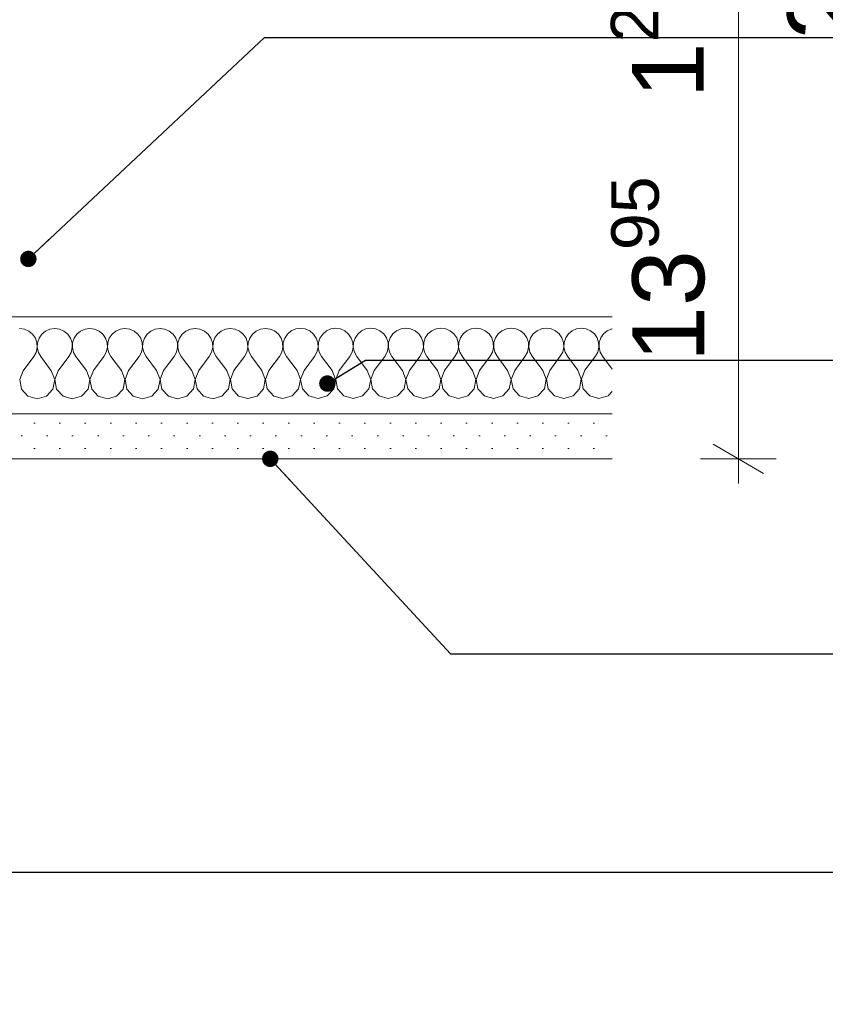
# Model space of a CAD drawing. Header units: metres. Extents: x -4 to 99, y -11 to 17.
# Tile 708 of 747: x 80.828 to 81.052, y -10.404 to -10.131. Entities that reach past the tile are written whole.
import ezdxf

# ---------------------------------------------------------------- set-up
doc = ezdxf.new("R2010")
doc.units = ezdxf.units.M
doc.header["$MEASUREMENT"] = 0
for name, color, linetype in [('152 - Bemaßung_ Beschriftung.Ausbau', 7, 'Continuous'), ('653 - Abdeckung.TB Verkofferung', 7, 'Continuous'), ('Neubau_651 - Abdeckung.Decke abgehängt_ bekleidet', 7, 'Continuous')]:
    doc.layers.add(name, color=color, linetype=linetype)
doc.styles.add('ERSTELLTER_STIL_2', font='txt')
doc.dimstyles.new('ERSTELLTER_STIL__15', dxfattribs={"dimtxt": 0.02, "dimasz": 0.01064, "dimexe": 0.18, "dimexo": 0.0625, "dimgap": 0, "dimtad": 1, "dimzin": 0, "dimdsep": 46, "dimtxsty": 'ERSTELLTER_STIL_2', "dimblk": 'ARROWHEAD_2', "dimblk1": 'ARROWHEAD_2', "dimblk2": 'ARROWHEAD_2', "dimcen": 0.09, "dimse1": 1, "dimse2": 1, "dimclrd": 7, "dimclre": 7, "dimclrt": 7, "dimazin": 0, "dimtfac": 1, "dimtdec": 4, "dimtmove": 0, "dimatfit": 3, "dimfxl": 1, "dimtolj": 1, "dimtzin": 0, "dimarcsym": 0})
doc.dimstyles.new('ERSTELLTER_STIL__5', dxfattribs={"dimtxt": 0.18, "dimasz": 0.00912, "dimexe": 0.18, "dimexo": 0.0625, "dimgap": 0, "dimtad": 0, "dimtih": 1, "dimtoh": 1, "dimdec": 4, "dimzin": 0, "dimdsep": 46, "dimcen": 0.09, "dimadec": 0, "dimazin": 0, "dimtfac": 1, "dimtdec": 4, "dimtmove": 0, "dimatfit": 3, "dimldrblk": 'ARROWHEAD_11', "dimfxl": 1, "dimtolj": 1, "dimtzin": 0, "dimarcsym": 0})

# ---------------------------------------------------------------- blocks, each defined once
blk = doc.blocks.new('*X639', base_point=(71.99356, -19.65429))
at = {"layer": '653 - Abdeckung.TB Verkofferung', "color": 1, "linetype": 'Continuous', "lineweight": 5}
for p, q in [((80.82961, -10.21661), (80.82828, -10.21642)), ((80.83085, -10.21715), (80.82961, -10.21661)), ((80.83188, -10.21801), (80.83085, -10.21715)), ((80.83548, -10.21715), (80.83444, -10.21801)), ((80.83671, -10.2166), (80.83548, -10.21715)), ((80.83804, -10.21641), (80.83671, -10.2166)), ((80.83938, -10.2166), (80.83804, -10.21641)), ((80.84061, -10.21714), (80.83938, -10.2166)), ((80.84165, -10.218), (80.84061, -10.21714)), ((80.84524, -10.21714), (80.84421, -10.218)), ((80.84648, -10.21659), (80.84524, -10.21714)), ((80.84781, -10.21641), (80.84648, -10.21659)), ((80.84914, -10.21659), (80.84781, -10.21641)), ((80.85038, -10.21713), (80.84914, -10.21659)), ((80.85141, -10.21799), (80.85038, -10.21713)), ((80.85501, -10.21713), (80.85397, -10.21799)), ((80.85624, -10.21659), (80.85501, -10.21713)), ((80.85757, -10.2164), (80.85624, -10.21659)), ((80.85891, -10.21659), (80.85757, -10.2164)), ((80.86014, -10.21713), (80.85891, -10.21659)), ((80.86118, -10.21799), (80.86014, -10.21713)), ((80.86477, -10.21713), (80.86374, -10.21799)), ((80.86601, -10.21658), (80.86477, -10.21713)), ((80.86734, -10.21639), (80.86601, -10.21658)), ((80.86867, -10.21658), (80.86734, -10.21639)), ((80.86991, -10.21712), (80.86867, -10.21658)), ((80.87094, -10.21798), (80.86991, -10.21712)), ((80.87454, -10.21712), (80.8735, -10.21798)), ((80.87577, -10.21657), (80.87454, -10.21712)), ((80.8771, -10.21639), (80.87577, -10.21657)), ((80.87844, -10.21657), (80.8771, -10.21639)), ((80.87967, -10.21711), (80.87844, -10.21657)), ((80.88071, -10.21797), (80.87967, -10.21711)), ((80.8843, -10.21711), (80.88327, -10.21797)), ((80.88553, -10.21657), (80.8843, -10.21711)), ((80.88687, -10.21638), (80.88553, -10.21657)), ((80.8882, -10.21657), (80.88687, -10.21638)), ((80.88944, -10.21711), (80.8882, -10.21657)), ((80.89047, -10.21797), (80.88944, -10.21711)), ((80.89407, -10.21711), (80.89303, -10.21797)), ((80.8953, -10.21656), (80.89407, -10.21711)), ((80.89663, -10.21637), (80.8953, -10.21656)), ((80.89797, -10.21656), (80.89663, -10.21637)), ((80.8992, -10.2171), (80.89797, -10.21656)), ((80.90024, -10.21796), (80.8992, -10.2171)), ((80.90383, -10.2171), (80.90279, -10.21796)), ((80.90506, -10.21655), (80.90383, -10.2171)), ((80.9064, -10.21637), (80.90506, -10.21655)), ((80.90773, -10.21655), (80.9064, -10.21637)), ((80.90897, -10.21709), (80.90773, -10.21655)), ((80.91, -10.21795), (80.90897, -10.21709)), ((80.9136, -10.21709), (80.91256, -10.21795)), ((80.91483, -10.21655), (80.9136, -10.21709)), ((80.91616, -10.21636), (80.91483, -10.21655)), ((80.9175, -10.21655), (80.91616, -10.21636)), ((80.91873, -10.21709), (80.9175, -10.21655)), ((80.91977, -10.21795), (80.91873, -10.21709)), ((80.92336, -10.21709), (80.92232, -10.21795)), ((80.92459, -10.21654), (80.92336, -10.21709)), ((80.92593, -10.21635), (80.92459, -10.21654)), ((80.92726, -10.21654), (80.92593, -10.21635)), ((80.9285, -10.21708), (80.92726, -10.21654)), ((80.92953, -10.21794), (80.9285, -10.21708)), ((80.93313, -10.21708), (80.93209, -10.21794)), ((80.93436, -10.21653), (80.93313, -10.21708)), ((80.93569, -10.21635), (80.93436, -10.21653)), ((80.93703, -10.21653), (80.93569, -10.21635)), ((80.93826, -10.21707), (80.93703, -10.21653)), ((80.9393, -10.21793), (80.93826, -10.21707)), ((80.94289, -10.21707), (80.94185, -10.21793)), ((80.94412, -10.21653), (80.94289, -10.21707)), ((80.94546, -10.21634), (80.94412, -10.21653)), ((80.94679, -10.21653), (80.94546, -10.21634)), ((80.94803, -10.21707), (80.94679, -10.21653)), ((80.94906, -10.21793), (80.94803, -10.21707)), ((80.95266, -10.21707), (80.95162, -10.21793)), ((80.95389, -10.21652), (80.95266, -10.21707)), ((80.95522, -10.21633), (80.95389, -10.21652)), ((80.95656, -10.21652), (80.95522, -10.21633)), ((80.95779, -10.21706), (80.95656, -10.21652)), ((80.95883, -10.21792), (80.95779, -10.21706)), ((80.96242, -10.21706), (80.96138, -10.21792)), ((80.96365, -10.21651), (80.96242, -10.21706)), ((80.96499, -10.21633), (80.96365, -10.21651)), ((80.96632, -10.21651), (80.96499, -10.21633)), ((80.96756, -10.21705), (80.96632, -10.21651)), ((80.96859, -10.21791), (80.96756, -10.21705)), ((80.97219, -10.21705), (80.97115, -10.21791)), ((80.97342, -10.21651), (80.97219, -10.21705)), ((80.97475, -10.21632), (80.97342, -10.21651)), ((80.97609, -10.21651), (80.97475, -10.21632)), ((80.97732, -10.21705), (80.97609, -10.21651)), ((80.97836, -10.21791), (80.97732, -10.21705)), ((80.98195, -10.21705), (80.98091, -10.21791)), ((80.98318, -10.2165), (80.98195, -10.21705)), ((80.98452, -10.21631), (80.98318, -10.2165)), ((80.98585, -10.2165), (80.98452, -10.21631)), ((80.98709, -10.21704), (80.98585, -10.2165)), ((80.98812, -10.2179), (80.98709, -10.21704)), ((80.99172, -10.21704), (80.99068, -10.2179)), ((80.99295, -10.21649), (80.99172, -10.21704)), ((80.99304, -10.21648), (80.99295, -10.21649)), ((80.83265, -10.21912), (80.83188, -10.21801)), ((80.83308, -10.2204), (80.83265, -10.21912)), ((80.83368, -10.21912), (80.83325, -10.2204)), ((80.83444, -10.21801), (80.83368, -10.21912)), ((80.84241, -10.21911), (80.84165, -10.218)), ((80.84284, -10.22039), (80.84241, -10.21911)), ((80.84344, -10.21911), (80.84301, -10.22039)), ((80.84421, -10.218), (80.84344, -10.21911)), ((80.85218, -10.2191), (80.85141, -10.21799)), ((80.85261, -10.22038), (80.85218, -10.2191)), ((80.85321, -10.2191), (80.85278, -10.22038)), ((80.85397, -10.21799), (80.85321, -10.2191)), ((80.86194, -10.2191), (80.86118, -10.21799)), ((80.86237, -10.22038), (80.86194, -10.2191)), ((80.86297, -10.2191), (80.86254, -10.22038)), ((80.86374, -10.21799), (80.86297, -10.2191)), ((80.87171, -10.21909), (80.87094, -10.21798)), ((80.87214, -10.22037), (80.87171, -10.21909)), ((80.87274, -10.21909), (80.87231, -10.22037)), ((80.8735, -10.21798), (80.87274, -10.21909)), ((80.88147, -10.21908), (80.88071, -10.21797)), ((80.8819, -10.22036), (80.88147, -10.21908)), ((80.8825, -10.21908), (80.88207, -10.22036)), ((80.88327, -10.21797), (80.8825, -10.21908)), ((80.89124, -10.21908), (80.89047, -10.21797)), ((80.89167, -10.22036), (80.89124, -10.21908)), ((80.89227, -10.21908), (80.89184, -10.22036)), ((80.89303, -10.21797), (80.89227, -10.21908)), ((80.901, -10.21907), (80.90024, -10.21796)), ((80.90143, -10.22035), (80.901, -10.21907)), ((80.90203, -10.21907), (80.9016, -10.22035)), ((80.90279, -10.21796), (80.90203, -10.21907)), ((80.91077, -10.21906), (80.91, -10.21795)), ((80.9112, -10.22034), (80.91077, -10.21906)), ((80.9118, -10.21906), (80.91137, -10.22034)), ((80.91256, -10.21795), (80.9118, -10.21906)), ((80.92053, -10.21906), (80.91977, -10.21795)), ((80.92096, -10.22034), (80.92053, -10.21906)), ((80.92156, -10.21906), (80.92113, -10.22034)), ((80.92232, -10.21795), (80.92156, -10.21906)), ((80.9303, -10.21905), (80.92953, -10.21794)), ((80.93073, -10.22033), (80.9303, -10.21905)), ((80.93133, -10.21905), (80.9309, -10.22033)), ((80.93209, -10.21794), (80.93133, -10.21905)), ((80.94006, -10.21904), (80.9393, -10.21793)), ((80.94049, -10.22032), (80.94006, -10.21904)), ((80.94109, -10.21904), (80.94066, -10.22032)), ((80.94185, -10.21793), (80.94109, -10.21904)), ((80.94983, -10.21904), (80.94906, -10.21793)), ((80.95026, -10.22032), (80.94983, -10.21904)), ((80.95086, -10.21904), (80.95043, -10.22032)), ((80.95162, -10.21793), (80.95086, -10.21904)), ((80.95959, -10.21903), (80.95883, -10.21792)), ((80.96002, -10.22031), (80.95959, -10.21903)), ((80.96062, -10.21903), (80.96019, -10.22031)), ((80.96138, -10.21792), (80.96062, -10.21903)), ((80.96936, -10.21902), (80.96859, -10.21791)), ((80.96979, -10.2203), (80.96936, -10.21902)), ((80.97039, -10.21902), (80.96996, -10.2203)), ((80.97115, -10.21791), (80.97039, -10.21902)), ((80.97912, -10.21902), (80.97836, -10.21791)), ((80.97955, -10.2203), (80.97912, -10.21902)), ((80.98015, -10.21902), (80.97972, -10.2203)), ((80.98091, -10.21791), (80.98015, -10.21902)), ((80.98889, -10.21901), (80.98812, -10.2179)), ((80.98932, -10.22029), (80.98889, -10.21901)), ((80.98992, -10.21901), (80.98949, -10.22029)), ((80.99068, -10.2179), (80.98992, -10.21901)), ((80.83284, -10.22306), (80.83314, -10.22174)), ((80.83314, -10.22174), (80.83308, -10.2204)), ((80.83325, -10.2204), (80.83318, -10.22174)), ((80.83318, -10.22174), (80.83349, -10.22305)), ((80.8426, -10.22305), (80.84291, -10.22174)), ((80.84291, -10.22174), (80.84284, -10.22039)), ((80.84301, -10.22039), (80.84295, -10.22174)), ((80.84295, -10.22174), (80.84325, -10.22305)), ((80.85237, -10.22304), (80.85267, -10.22173)), ((80.85267, -10.22173), (80.85261, -10.22038)), ((80.85278, -10.22038), (80.85271, -10.22173)), ((80.85271, -10.22173), (80.85302, -10.22304)), ((80.86213, -10.22304), (80.86244, -10.22172)), ((80.86244, -10.22172), (80.86237, -10.22038)), ((80.86254, -10.22038), (80.86248, -10.22172)), ((80.86248, -10.22172), (80.86278, -10.22303)), ((80.8719, -10.22303), (80.8722, -10.22172)), ((80.8722, -10.22172), (80.87214, -10.22037)), ((80.87231, -10.22037), (80.87224, -10.22172)), ((80.87224, -10.22172), (80.87255, -10.22303)), ((80.88166, -10.22302), (80.88197, -10.22171)), ((80.88197, -10.22171), (80.8819, -10.22036)), ((80.88207, -10.22036), (80.88201, -10.22171)), ((80.88201, -10.22171), (80.88231, -10.22302)), ((80.89143, -10.22302), (80.89173, -10.2217)), ((80.89173, -10.2217), (80.89167, -10.22036)), ((80.89184, -10.22036), (80.89177, -10.2217)), ((80.89177, -10.2217), (80.89208, -10.22301)), ((80.90119, -10.22301), (80.9015, -10.2217)), ((80.9015, -10.2217), (80.90143, -10.22035)), ((80.9016, -10.22035), (80.90154, -10.2217)), ((80.90154, -10.2217), (80.90184, -10.22301)), ((80.91096, -10.223), (80.91126, -10.22169)), ((80.91126, -10.22169), (80.9112, -10.22034)), ((80.91137, -10.22034), (80.9113, -10.22169)), ((80.9113, -10.22169), (80.91161, -10.223)), ((80.92072, -10.223), (80.92103, -10.22168)), ((80.92103, -10.22168), (80.92096, -10.22034)), ((80.92113, -10.22034), (80.92107, -10.22168)), ((80.92107, -10.22168), (80.92137, -10.22299)), ((80.93049, -10.22299), (80.93079, -10.22168)), ((80.93079, -10.22168), (80.93073, -10.22033)), ((80.9309, -10.22033), (80.93083, -10.22168)), ((80.93083, -10.22168), (80.93114, -10.22299)), ((80.94025, -10.22298), (80.94056, -10.22167)), ((80.94056, -10.22167), (80.94049, -10.22032)), ((80.94066, -10.22032), (80.9406, -10.22167)), ((80.9406, -10.22167), (80.9409, -10.22298)), ((80.95002, -10.22298), (80.95032, -10.22166)), ((80.95032, -10.22166), (80.95026, -10.22032)), ((80.95043, -10.22032), (80.95036, -10.22166)), ((80.95036, -10.22166), (80.95067, -10.22297)), ((80.95978, -10.22297), (80.96009, -10.22166)), ((80.96009, -10.22166), (80.96002, -10.22031)), ((80.96019, -10.22031), (80.96013, -10.22166)), ((80.96013, -10.22166), (80.96043, -10.22297)), ((80.96955, -10.22296), (80.96985, -10.22165)), ((80.96985, -10.22165), (80.96979, -10.2203)), ((80.96996, -10.2203), (80.96989, -10.22165)), ((80.96989, -10.22165), (80.9702, -10.22296)), ((80.97931, -10.22296), (80.97962, -10.22164)), ((80.97962, -10.22164), (80.97955, -10.2203)), ((80.97972, -10.2203), (80.97966, -10.22164)), ((80.97966, -10.22164), (80.97996, -10.22295)), ((80.98908, -10.22295), (80.98938, -10.22164)), ((80.98938, -10.22164), (80.98932, -10.22029)), ((80.98949, -10.22029), (80.98942, -10.22164)), ((80.98942, -10.22164), (80.98973, -10.22295)), ((80.82926, -10.22815), (80.83219, -10.22424)), ((80.83219, -10.22424), (80.83284, -10.22306)), ((80.83349, -10.22305), (80.83414, -10.22423)), ((80.83707, -10.22814), (80.83414, -10.22423)), ((80.83902, -10.22814), (80.84195, -10.22423)), ((80.84195, -10.22423), (80.8426, -10.22305)), ((80.84325, -10.22305), (80.8439, -10.22423)), ((80.84683, -10.22813), (80.8439, -10.22423)), ((80.84879, -10.22813), (80.85172, -10.22422)), ((80.85172, -10.22422), (80.85237, -10.22304)), ((80.85302, -10.22304), (80.85367, -10.22422)), ((80.8566, -10.22813), (80.85367, -10.22422)), ((80.85855, -10.22813), (80.86148, -10.22422)), ((80.86148, -10.22422), (80.86213, -10.22304)), ((80.86278, -10.22303), (80.86343, -10.22421)), ((80.86636, -10.22812), (80.86343, -10.22421)), ((80.86832, -10.22812), (80.87125, -10.22421)), ((80.87125, -10.22421), (80.8719, -10.22303)), ((80.87255, -10.22303), (80.8732, -10.22421)), ((80.87613, -10.22811), (80.8732, -10.22421)), ((80.87808, -10.22811), (80.88101, -10.2242)), ((80.88101, -10.2242), (80.88166, -10.22302)), ((80.88231, -10.22302), (80.88296, -10.2242)), ((80.88589, -10.22811), (80.88296, -10.2242)), ((80.88785, -10.22811), (80.89078, -10.2242)), ((80.89078, -10.2242), (80.89143, -10.22302)), ((80.89208, -10.22301), (80.89273, -10.22419)), ((80.89566, -10.2281), (80.89273, -10.22419)), ((80.89761, -10.2281), (80.90054, -10.22419)), ((80.90054, -10.22419), (80.90119, -10.22301)), ((80.90184, -10.22301), (80.90249, -10.22419)), ((80.90542, -10.22809), (80.90249, -10.22419)), ((80.90738, -10.22809), (80.91031, -10.22418)), ((80.91031, -10.22418), (80.91096, -10.223)), ((80.91161, -10.223), (80.91226, -10.22418)), ((80.91519, -10.22809), (80.91226, -10.22418)), ((80.91714, -10.22809), (80.92007, -10.22418)), ((80.92007, -10.22418), (80.92072, -10.223)), ((80.92137, -10.22299), (80.92202, -10.22417)), ((80.92495, -10.22808), (80.92202, -10.22417)), ((80.92691, -10.22808), (80.92984, -10.22417)), ((80.92984, -10.22417), (80.93049, -10.22299)), ((80.93114, -10.22299), (80.93179, -10.22417)), ((80.93472, -10.22807), (80.93179, -10.22417)), ((80.93667, -10.22807), (80.9396, -10.22416)), ((80.9396, -10.22416), (80.94025, -10.22298)), ((80.9409, -10.22298), (80.94155, -10.22416)), ((80.94448, -10.22807), (80.94155, -10.22416)), ((80.94644, -10.22807), (80.94936, -10.22416)), ((80.94936, -10.22416), (80.95002, -10.22298)), ((80.95067, -10.22297), (80.95132, -10.22415)), ((80.95425, -10.22806), (80.95132, -10.22415)), ((80.9562, -10.22806), (80.95913, -10.22415)), ((80.95913, -10.22415), (80.95978, -10.22297)), ((80.96043, -10.22297), (80.96108, -10.22415)), ((80.96401, -10.22805), (80.96108, -10.22415)), ((80.96597, -10.22805), (80.96889, -10.22414)), ((80.96889, -10.22414), (80.96955, -10.22296)), ((80.9702, -10.22296), (80.97085, -10.22414)), ((80.97378, -10.22805), (80.97085, -10.22414)), ((80.97573, -10.22805), (80.97866, -10.22414)), ((80.97866, -10.22414), (80.97931, -10.22296)), ((80.97996, -10.22295), (80.98061, -10.22413)), ((80.98354, -10.22804), (80.98061, -10.22413)), ((80.9855, -10.22804), (80.98842, -10.22413)), ((80.98842, -10.22413), (80.98908, -10.22295)), ((80.98973, -10.22295), (80.99038, -10.22413)), ((80.99304, -10.22768), (80.99038, -10.22413)), ((80.82926, -10.22815), (80.8283, -10.23064)), ((80.83802, -10.23063), (80.83707, -10.22814)), ((80.83902, -10.22814), (80.83806, -10.23063)), ((80.84779, -10.23063), (80.84683, -10.22813)), ((80.84879, -10.22813), (80.84783, -10.23063)), ((80.85755, -10.23062), (80.8566, -10.22813)), ((80.85855, -10.22813), (80.85759, -10.23062)), ((80.86732, -10.23061), (80.86636, -10.22812)), ((80.86832, -10.22812), (80.86736, -10.23061)), ((80.87708, -10.23061), (80.87613, -10.22811)), ((80.87808, -10.22811), (80.87712, -10.23061)), ((80.88685, -10.2306), (80.88589, -10.22811)), ((80.88785, -10.22811), (80.88689, -10.2306)), ((80.89661, -10.23059), (80.89566, -10.2281)), ((80.89761, -10.2281), (80.89665, -10.23059)), ((80.90638, -10.23059), (80.90542, -10.22809)), ((80.90738, -10.22809), (80.90642, -10.23059)), ((80.91614, -10.23058), (80.91519, -10.22809)), ((80.91714, -10.22809), (80.91618, -10.23058)), ((80.92591, -10.23057), (80.92495, -10.22808)), ((80.92691, -10.22808), (80.92595, -10.23057)), ((80.93567, -10.23057), (80.93472, -10.22807)), ((80.93667, -10.22807), (80.93571, -10.23057)), ((80.94544, -10.23056), (80.94448, -10.22807)), ((80.94644, -10.22807), (80.94548, -10.23056)), ((80.9552, -10.23055), (80.95425, -10.22806)), ((80.9562, -10.22806), (80.95524, -10.23055)), ((80.96497, -10.23055), (80.96401, -10.22805)), ((80.96597, -10.22805), (80.96501, -10.23055)), ((80.97473, -10.23054), (80.97378, -10.22805)), ((80.97573, -10.22805), (80.97477, -10.23054)), ((80.9845, -10.23053), (80.98354, -10.22804)), ((80.9855, -10.22804), (80.98454, -10.23053)), ((80.8283, -10.23064), (80.82879, -10.23326)), ((80.83753, -10.23326), (80.83802, -10.23063)), ((80.83806, -10.23063), (80.83856, -10.23326)), ((80.84729, -10.23325), (80.84779, -10.23063)), ((80.84783, -10.23063), (80.84832, -10.23325)), ((80.85706, -10.23324), (80.85755, -10.23062)), ((80.85759, -10.23062), (80.85809, -10.23324)), ((80.86682, -10.23324), (80.86732, -10.23061)), ((80.86736, -10.23061), (80.86785, -10.23324)), ((80.87659, -10.23323), (80.87708, -10.23061)), ((80.87712, -10.23061), (80.87762, -10.23323)), ((80.88635, -10.23322), (80.88685, -10.2306)), ((80.88689, -10.2306), (80.88738, -10.23322)), ((80.89612, -10.23322), (80.89661, -10.23059)), ((80.89665, -10.23059), (80.89715, -10.23322)), ((80.90588, -10.23321), (80.90638, -10.23059)), ((80.90642, -10.23059), (80.90691, -10.23321)), ((80.91565, -10.2332), (80.91614, -10.23058)), ((80.91618, -10.23058), (80.91668, -10.2332)), ((80.92541, -10.2332), (80.92591, -10.23057)), ((80.92595, -10.23057), (80.92644, -10.2332)), ((80.93518, -10.23319), (80.93567, -10.23057)), ((80.93571, -10.23057), (80.93621, -10.23319)), ((80.94494, -10.23318), (80.94544, -10.23056)), ((80.94548, -10.23056), (80.94597, -10.23318)), ((80.95471, -10.23318), (80.9552, -10.23055)), ((80.95524, -10.23055), (80.95574, -10.23318)), ((80.96447, -10.23317), (80.96497, -10.23055)), ((80.96501, -10.23055), (80.9655, -10.23317)), ((80.97424, -10.23316), (80.97473, -10.23054)), ((80.97477, -10.23054), (80.97527, -10.23316)), ((80.984, -10.23316), (80.9845, -10.23053)), ((80.98454, -10.23053), (80.98503, -10.23316)), ((80.82879, -10.23326), (80.83059, -10.23523)), ((80.83573, -10.23523), (80.83753, -10.23326)), ((80.83856, -10.23326), (80.84036, -10.23523)), ((80.84549, -10.23522), (80.84729, -10.23325)), ((80.84832, -10.23325), (80.85012, -10.23522)), ((80.85526, -10.23522), (80.85706, -10.23324)), ((80.85809, -10.23324), (80.85989, -10.23521)), ((80.86502, -10.23521), (80.86682, -10.23324)), ((80.86785, -10.23324), (80.86965, -10.23521)), ((80.87479, -10.2352), (80.87659, -10.23323)), ((80.87762, -10.23323), (80.87942, -10.2352)), ((80.88455, -10.2352), (80.88635, -10.23322)), ((80.88738, -10.23322), (80.88918, -10.23519)), ((80.89432, -10.23519), (80.89612, -10.23322)), ((80.89715, -10.23322), (80.89895, -10.23519)), ((80.90408, -10.23518), (80.90588, -10.23321)), ((80.90691, -10.23321), (80.90871, -10.23518)), ((80.91385, -10.23518), (80.91565, -10.2332)), ((80.91668, -10.2332), (80.91848, -10.23517)), ((80.92361, -10.23517), (80.92541, -10.2332)), ((80.92644, -10.2332), (80.92824, -10.23517)), ((80.93338, -10.23516), (80.93518, -10.23319)), ((80.93621, -10.23319), (80.93801, -10.23516)), ((80.94314, -10.23516), (80.94494, -10.23318)), ((80.94597, -10.23318), (80.94777, -10.23515)), ((80.95291, -10.23515), (80.95471, -10.23318)), ((80.95574, -10.23318), (80.95754, -10.23515)), ((80.96267, -10.23514), (80.96447, -10.23317)), ((80.9655, -10.23317), (80.9673, -10.23514)), ((80.97244, -10.23514), (80.97424, -10.23316)), ((80.97527, -10.23316), (80.97707, -10.23513)), ((80.9822, -10.23513), (80.984, -10.23316)), ((80.98503, -10.23316), (80.98683, -10.23513)), ((80.83059, -10.23523), (80.83316, -10.23596)), ((80.83316, -10.23596), (80.83573, -10.23523)), ((80.84036, -10.23523), (80.84293, -10.23595)), ((80.84293, -10.23595), (80.84549, -10.23522)), ((80.85012, -10.23522), (80.85269, -10.23595)), ((80.85269, -10.23595), (80.85526, -10.23522)), ((80.85989, -10.23521), (80.86246, -10.23594)), ((80.86246, -10.23594), (80.86502, -10.23521)), ((80.86965, -10.23521), (80.87222, -10.23593)), ((80.87222, -10.23593), (80.87479, -10.2352)), ((80.87942, -10.2352), (80.88199, -10.23593)), ((80.88199, -10.23593), (80.88455, -10.2352)), ((80.88918, -10.23519), (80.89175, -10.23592)), ((80.89175, -10.23592), (80.89432, -10.23519)), ((80.89895, -10.23519), (80.90152, -10.23591)), ((80.90152, -10.23591), (80.90408, -10.23518)), ((80.90871, -10.23518), (80.91128, -10.23591)), ((80.91128, -10.23591), (80.91385, -10.23518)), ((80.91848, -10.23517), (80.92105, -10.2359)), ((80.92105, -10.2359), (80.92361, -10.23517)), ((80.92824, -10.23517), (80.93081, -10.23589)), ((80.93081, -10.23589), (80.93338, -10.23516)), ((80.93801, -10.23516), (80.94058, -10.23589)), ((80.94058, -10.23589), (80.94314, -10.23516)), ((80.94777, -10.23515), (80.95034, -10.23588)), ((80.95034, -10.23588), (80.95291, -10.23515)), ((80.95754, -10.23515), (80.96011, -10.23587)), ((80.96011, -10.23587), (80.96267, -10.23514)), ((80.9673, -10.23514), (80.96987, -10.23587)), ((80.96987, -10.23587), (80.97244, -10.23514)), ((80.97707, -10.23513), (80.97964, -10.23586)), ((80.97964, -10.23586), (80.9822, -10.23513)), ((80.98683, -10.23513), (80.9894, -10.23585)), ((80.9894, -10.23585), (80.99197, -10.23512)), ((80.99197, -10.23512), (80.99304, -10.23395))]:
    blk.add_line(p, q, dxfattribs=at)
blk = doc.blocks.new('*D653', base_point=(71.99356, -19.65429))
at = {"layer": '152 - Bemaßung_ Beschriftung.Ausbau', "color": 7, "linetype": 'Continuous', "lineweight": 5}
for p, q in [((81.02118, -10.1091), (81.03518, -10.11719)), ((81.03868, -10.11315), (81.01768, -10.11315)), ((81.02818, -10.25265), (81.02818, -10.11315)), ((81.02118, -10.2486), (81.03518, -10.25669)), ((81.03868, -10.25265), (81.01768, -10.25265)), ((81.02818, -10.25949), (81.02818, -10.25265))]:
    blk.add_line(p, q, dxfattribs=at)
at = {"layer": '152 - Bemaßung_ Beschriftung.Ausbau', "color": 7, "lineweight": 5, "char_height": 0.02, "attachment_point": 7, "rotation": 90, "style": 'ERSTELLTER_STIL_2'}
for s, insert in [('\\A1;{\\pql;\\fArial|b0|i0|c0|p38;1\\fArial|b0|i0|c0|p38;\\A1{\\H.66x;\\S25^  ;}}', (81.02439, -10.1524)), ('\\A1;{\\pql;\\fArial|b0|i0|c0|p38;13\\fArial|b0|i0|c0|p38;\\A1{\\H.66x;\\S95^  ;}}', (81.02452, -10.2257))]:
    blk.add_mtext(s, dxfattribs=dict(at, insert=insert))
blk = doc.blocks.new('ARROWHEAD_2')
at = {"color": 0, "linetype": 'Continuous', "lineweight": 0}
for p, q in [((-0.378, -0.655), (0.378, 0.655)), ((0, 0), (-1, 0))]:
    blk.add_line(p, q, dxfattribs=at)
blk = doc.blocks.new('*D657', base_point=(71.99356, -19.65429))
at = {"layer": '152 - Bemaßung_ Beschriftung.Ausbau', "color": 7, "linetype": 'Continuous', "lineweight": 5}
for p, q in [((81.0643, -10.2486), (81.0783, -10.25669)), ((81.0818, -10.25265), (81.0608, -10.25265)), ((81.0713, -10.67704), (81.0713, -10.25265)), ((81.0643, -10.67299), (81.0783, -10.68108)), ((81.0818, -10.67704), (81.0608, -10.67704)), ((81.0713, -10.68388), (81.0713, -10.67704))]:
    blk.add_line(p, q, dxfattribs=at)
at = {"layer": '152 - Bemaßung_ Beschriftung.Ausbau', "color": 7, "lineweight": 5, "insert": (81.0673, -10.49003), "char_height": 0.02, "attachment_point": 7, "rotation": 90, "style": 'ERSTELLTER_STIL_2'}
blk.add_mtext('\\A1;{\\pql;\\fArial|b0|i0|c0|p38;42\\fArial|b0|i0|c0|p38;\\A1{\\H.66x;\\S44^  ;}}', dxfattribs=at)
blk = doc.blocks.new('*D658', base_point=(71.99356, -19.65429))
at = {"layer": '152 - Bemaßung_ Beschriftung.Ausbau', "color": 7, "linetype": 'Continuous', "lineweight": 5}
for p, q in [((81.0713, -9.96929), (81.0713, -9.96244)), ((81.0783, -9.97333), (81.0643, -9.96524)), ((81.0818, -9.96929), (81.0608, -9.96929)), ((81.0713, -10.25265), (81.0713, -9.96929)), ((81.0643, -10.2486), (81.0783, -10.25669)), ((81.0818, -10.25265), (81.0608, -10.25265))]:
    blk.add_line(p, q, dxfattribs=at)
at = {"layer": '152 - Bemaßung_ Beschriftung.Ausbau', "color": 7, "lineweight": 5, "insert": (81.06763, -10.13616), "char_height": 0.02, "attachment_point": 7, "rotation": 90, "style": 'ERSTELLTER_STIL_2'}
blk.add_mtext('\\A1;{\\pql;\\fArial|b0|i0|c0|p38;28\\fArial|b0|i0|c0|p38;\\A1{\\H.66x;\\S34^  ;}}', dxfattribs=at)
blk = doc.blocks.new('*D659', base_point=(71.99356, -19.65429))
at = {"layer": '152 - Bemaßung_ Beschriftung.Ausbau', "color": 7, "linetype": 'Continuous', "lineweight": 5}
for p, q in [((79.69205, -10.1091), (79.70605, -10.11719)), ((79.70955, -10.11315), (79.68855, -10.11315)), ((79.69905, -10.25265), (79.69905, -10.11315)), ((79.69205, -10.2486), (79.70605, -10.25669)), ((79.70955, -10.25265), (79.68855, -10.25265)), ((79.69905, -10.25949), (79.69905, -10.25265))]:
    blk.add_line(p, q, dxfattribs=at)
at = {"layer": '152 - Bemaßung_ Beschriftung.Ausbau', "color": 7, "lineweight": 5, "char_height": 0.02, "attachment_point": 7, "rotation": 90, "style": 'ERSTELLTER_STIL_2'}
for s, insert in [('\\A1;{\\pql;\\fArial|b0|i0|c0|p38;1\\fArial|b0|i0|c0|p38;\\A1{\\H.66x;\\S25^  ;}}', (79.69526, -10.1524)), ('\\A1;{\\pql;\\fArial|b0|i0|c0|p38;13\\fArial|b0|i0|c0|p38;\\A1{\\H.66x;\\S95^  ;}}', (79.69539, -10.2257))]:
    blk.add_mtext(s, dxfattribs=dict(at, insert=insert))
blk = doc.blocks.new('*D663', base_point=(71.99356, -19.65429))
at = {"layer": '152 - Bemaßung_ Beschriftung.Ausbau', "color": 7, "linetype": 'Continuous', "lineweight": 5}
for p, q in [((79.63395, -10.2486), (79.64795, -10.25669)), ((79.65145, -10.25265), (79.63045, -10.25265)), ((79.64095, -10.67704), (79.64095, -10.25265)), ((79.63395, -10.67299), (79.64795, -10.68108)), ((79.65145, -10.67704), (79.63045, -10.67704)), ((79.64095, -10.68388), (79.64095, -10.67704))]:
    blk.add_line(p, q, dxfattribs=at)
at = {"layer": '152 - Bemaßung_ Beschriftung.Ausbau', "color": 7, "lineweight": 5, "insert": (79.63695, -10.49003), "char_height": 0.02, "attachment_point": 7, "rotation": 90, "style": 'ERSTELLTER_STIL_2'}
blk.add_mtext('\\A1;{\\pql;\\fArial|b0|i0|c0|p38;42\\fArial|b0|i0|c0|p38;\\A1{\\H.66x;\\S44^  ;}}', dxfattribs=at)
blk = doc.blocks.new('*D664', base_point=(71.99356, -19.65429))
at = {"layer": '152 - Bemaßung_ Beschriftung.Ausbau', "color": 7, "linetype": 'Continuous', "lineweight": 5}
for p, q in [((79.64095, -9.96929), (79.64095, -9.96244)), ((79.64795, -9.97333), (79.63395, -9.96524)), ((79.65145, -9.96929), (79.63045, -9.96929)), ((79.64095, -10.25265), (79.64095, -9.96929)), ((79.63395, -10.2486), (79.64795, -10.25669)), ((79.65145, -10.25265), (79.63045, -10.25265))]:
    blk.add_line(p, q, dxfattribs=at)
at = {"layer": '152 - Bemaßung_ Beschriftung.Ausbau', "color": 7, "lineweight": 5, "insert": (79.63728, -10.13616), "char_height": 0.02, "attachment_point": 7, "rotation": 90, "style": 'ERSTELLTER_STIL_2'}
blk.add_mtext('\\A1;{\\pql;\\fArial|b0|i0|c0|p38;28\\fArial|b0|i0|c0|p38;\\A1{\\H.66x;\\S34^  ;}}', dxfattribs=at)
blk = doc.blocks.new('ARROWHEAD_11')
at = {"color": 0, "linetype": 'Continuous', "lineweight": 0}
blk.add_line((0, 0), (-1, 0), dxfattribs=at)
at = {"color": 0, "linetype": 'Continuous', "lineweight": 0, "const_width": 0.25, "flags": 128}
blk.add_lwpolyline([(-0.125, 0, 1), (0.125, 0, 1)], format="xyb", close=True, dxfattribs=at)

msp = doc.modelspace()

# ---------------------------------------------------------------- hatches: boundary and pattern name
at = {"layer": 'Neubau_651 - Abdeckung.Decke abgehängt_ bekleidet', "linetype": 'Continuous', "lineweight": 5}
h = msp.add_hatch(dxfattribs=at)
h.set_pattern_fill('Gips_0005', style=0, pattern_type=2)
h.set_pattern_definition([(45, (71.993561, -19.654286), (-0.003535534, 0.003535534), [0, -0.005])])
h.paths.add_polyline_path([(80.50854, -10.25265), (80.99304, -10.25265), (80.99304, -10.24015), (80.50854, -10.24015)])

# ---------------------------------------------------------------- linework, layer by layer
at = {"layer": 'Neubau_651 - Abdeckung.Decke abgehängt_ bekleidet', "color": 1, "linetype": 'Continuous', "lineweight": 9}
for p, q in [((80.99304, -10.21315), (80.50854, -10.21315)), ((80.99304, -10.24015), (80.50854, -10.24015)), ((80.99304, -10.25265), (80.50854, -10.25265))]:
    msp.add_line(p, q, dxfattribs=at)

# ---------------------------------------------------------------- block references
at = {"layer": '653 - Abdeckung.TB Verkofferung', "color": 1, "linetype": 'Continuous', "lineweight": 5}
msp.add_blockref('*X639', (71.99356, -19.65429), dxfattribs=at)

# ---------------------------------------------------------------- dimensions: what is measured, and where the dimension line sits
at = {"layer": '152 - Bemaßung_ Beschriftung.Ausbau', "color": 7, "linetype": 'Continuous', "lineweight": 5}
for base, p1, p2, picture, middle in [((79.64095, -9.96929), (80.99304, -10.25265), (80.99304, -9.96929), '*D664', (79.62695, -10.08628)), ((81.0713, -9.96929), (80.99304, -10.25265), (80.99304, -9.96929), '*D658', (81.0573, -10.08628)), ((79.69905, -10.11315), (80.99304, -10.25265), (80.99304, -10.11315), '*D659', (79.68505, -10.17581)), ((81.02818, -10.11315), (80.99304, -10.25265), (80.99304, -10.11315), '*D653', (81.01418, -10.17581)), ((79.64095, -10.25265), (80.66604, -10.67704), (80.99304, -10.25265), '*D663', (79.62695, -10.44015)), ((81.0713, -10.25265), (80.66604, -10.67704), (80.99304, -10.25265), '*D657', (81.0573, -10.44015))]:
    dim = msp.add_linear_dim(base=base, p1=p1, p2=p2, angle=90, dimstyle='ERSTELLTER_STIL__15', dxfattribs=at)
    dim.commit()
    dim.dimension.update_dxf_attribs({"geometry": picture, "text_midpoint": middle, "dimtype": 160, "text_rotation": 90})

# ---------------------------------------------------------------- leaders
at = {"layer": '152 - Bemaßung_ Beschriftung.Ausbau', "color": 7, "linetype": 'Continuous', "lineweight": 9, "annotation_type": 0, "has_hookline": 1, "hookline_direction": 0}
for points, text_width in [([(80.8307, -10.19707), (80.89641, -10.13547), (81.11923, -10.13547)], 0.40315), ([(80.91386, -10.23172), (80.92451, -10.22518), (81.11923, -10.22518)], 0.24138), ([(80.89798, -10.25265), (80.94812, -10.3069), (81.11923, -10.3069)], 0.29077), ([(80.63591, -10.27998), (80.71942, -10.36761), (81.11923, -10.36761)], 0.34893)]:
    msp.add_leader(points, dimstyle='ERSTELLTER_STIL__5', dxfattribs=dict(at, text_width=text_width))

doc.saveas('drawing.dxf')
